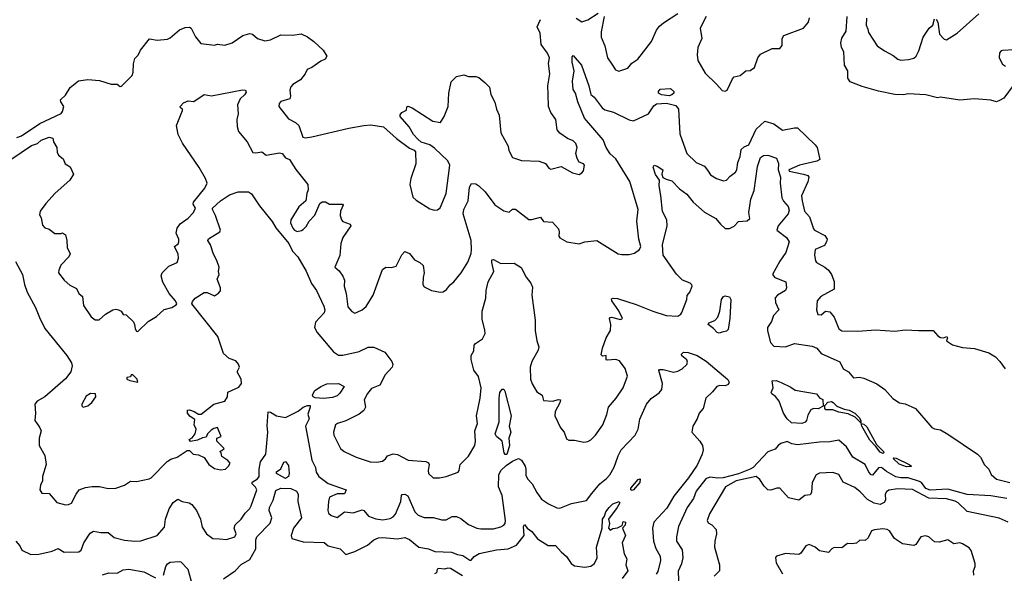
# Model space of a CAD drawing. Extents: x 1552033 to 1694788, y 811965 to 917215.
# Tile 315 of 632: x 1621894 to 1628567, y 868148 to 871903. Entities that reach past the tile are written whole.
import ezdxf

# ---------------------------------------------------------------- set-up
doc = ezdxf.new("R2010")
doc.units = 0

msp = doc.modelspace()

# ---------------------------------------------------------------- linework, layer by layer
at = {"layer": '0CON20XD'}
for points in [[(1623796.9, 871495), (1623746.2, 871463.8), (1623731.8, 871448.2), (1623725.5, 871425), (1623730.4, 871385), (1623725, 871366), (1623665, 871348.1), (1623653.6, 871335), (1623650, 871315), (1623715, 871230), (1623762.5, 871205), (1623786, 871185), (1623813.8, 871105), (1623832.1, 871102.1), (1623875, 871109.2), (1624125, 871167.3), (1624227.5, 871185), (1624275, 871189.6), (1624358.8, 871175), (1624447.5, 871097.5), (1624535, 871031.5), (1624568.6, 871018.6), (1624577.5, 871007.5), (1624580, 870925), (1624544.4, 870825.6), (1624539.2, 870785), (1624558.3, 870698.3), (1624581.7, 870678.3), (1624675, 870618.8), (1624705, 870611.2), (1624725, 870613.3), (1624745, 870627.5), (1624784.3, 870725), (1624809.6, 870915), (1624795.3, 870945), (1624705, 871031.7), (1624674.3, 871055), (1624615, 871072.9), (1624592.7, 871092.7), (1624564.2, 871125), (1624534, 871175), (1624473.8, 871245), (1624473.6, 871256.4), (1624485, 871272.5), (1624515, 871290), (1624518.3, 871311.7), (1624525, 871316.2), (1624555, 871304.3), (1624693.9, 871213.9), (1624745.6, 871204.4), (1624770.8, 871245), (1624798.6, 871315), (1624802.7, 871405), (1624818.9, 871481.1), (1624855, 871517.1), (1624905, 871528), (1624935, 871518), (1624985, 871516.7), (1625005, 871510), (1625047.7, 871477.7), (1625077.5, 871445), (1625086.7, 871395), (1625114.3, 871344.3), (1625125.8, 871295), (1625144.3, 871255), (1625155.6, 871135.6), (1625203.8, 871045), (1625209.2, 871015), (1625235, 870968.8), (1625295, 870948.8), (1625415, 870944.2), (1625457.8, 870927.8), (1625480.8, 870895), (1625495, 870888.6), (1625565, 870906.2), (1625640, 870865), (1625685, 870853.3), (1625705, 870863.3), (1625715, 870877.5), (1625722.5, 870915), (1625715, 870926.2), (1625685, 870936.7), (1625671.3, 870961.3), (1625664.3, 870994.3), (1625671.9, 871035), (1625663, 871063), (1625645, 871081.2), (1625607.7, 871097.7), (1625555, 871134), (1625536.9, 871155), (1625526.9, 871226.9), (1625495, 871272.5), (1625477.1, 871315), (1625476.5, 871395), (1625474.6, 871455), (1625486.3, 871536.3), (1625478.9, 871605), (1625485.5, 871645), (1625471.1, 871675), (1625427.5, 871735), (1625421.7, 871811.7), (1625401.5, 871855), (1625423.8, 871905)], [(1625665, 871912.1), (1625705, 871888.1), (1625745, 871901.1), (1625815, 871946.9)], [(1625854.4, 871925), (1625835, 871820), (1625834.4, 871784.4), (1625860, 871725), (1625877.5, 871645), (1625908.3, 871601.7), (1625931.7, 871561.7), (1625955, 871554.3), (1626015.5, 871574.5), (1626042.1, 871607.9), (1626083.8, 871635), (1626177.1, 871755), (1626209.1, 871830.9), (1626230.9, 871859.1), (1626257.6, 871882.4), (1626355, 871944.5)], [(1626546, 871924), (1626506, 871846), (1626518, 871775), (1626491.1, 871715), (1626486, 871665), (1626490, 871625), (1626540.9, 871540.9), (1626616.7, 871465), (1626655, 871422.5), (1626675, 871417.5), (1626690, 871425), (1626725, 871502.5), (1626735.9, 871514.1), (1626776.8, 871523.2), (1626815, 871556.2), (1626845, 871558.8), (1626875, 871579.2), (1626896.9, 871645), (1626915, 871669.2), (1626995, 871708), (1627045, 871707.5), (1627061.7, 871728.3), (1627062.5, 871775), (1627072.5, 871795), (1627206.7, 871845), (1627240, 871885), (1627246, 871915)], [(1628515, 871346.2), (1628475, 871356.7), (1628365, 871366.2), (1628265, 871356.2), (1628135, 871376.2), (1628115, 871373.8), (1628035, 871392), (1627915, 871400), (1627884.1, 871394.1), (1627825, 871396), (1627715, 871418), (1627605, 871448.8), (1627521.7, 871481.7), (1627506.7, 871505), (1627506, 871555), (1627484.4, 871595), (1627480, 871685), (1627464.6, 871714.6), (1627459.5, 871745), (1627465, 871776.7), (1627495.3, 871824.7), (1627502.9, 871925)], [(1627633.6, 871913.6), (1627631.4, 871865), (1627642, 871838), (1627646, 871815), (1627705.5, 871725.5), (1627755, 871690.6), (1627815, 871660.6), (1627845, 871634), (1627865, 871628), (1627918.3, 871631.7), (1627955, 871642.5), (1627970.8, 871655), (1627988.9, 871691.1), (1628017.5, 871785), (1628059.1, 871845), (1628082.9, 871865), (1628095, 871907.5)], [(1628105, 871906.7), (1628115.7, 871885.7), (1628128.8, 871805), (1628160.5, 871770.5), (1628175, 871766.2), (1628248.8, 871811.2), (1628395, 871942.1)], [(1621875, 871103.4), (1621906.8, 871115), (1622031.2, 871198.8), (1622175, 871266.5), (1622185, 871280.8), (1622192.5, 871315), (1622172, 871345), (1622171.7, 871358.3), (1622205, 871391.1), (1622236.5, 871443.5), (1622292.7, 871487.3), (1622355, 871496.5), (1622435, 871489.3), (1622515, 871465.7), (1622555, 871465.8), (1622575, 871450), (1622585, 871451.2), (1622656.7, 871523.3), (1622664.3, 871545.7), (1622666.4, 871603.6), (1622675, 871640), (1622697.9, 871662.1), (1622713.4, 871696.6), (1622775, 871772.5), (1622825, 871764), (1622895, 871770), (1622915, 871778.8), (1622978, 871835), (1623015, 871849.2), (1623045, 871852), (1623056.7, 871845), (1623085, 871787.5), (1623122.2, 871742.2), (1623215, 871730), (1623235, 871737.5), (1623285, 871730), (1623333.6, 871746.4), (1623407.5, 871795), (1623455, 871808), (1623472.5, 871805), (1623505.7, 871775.7), (1623555, 871758.8), (1623595, 871765.4), (1623665, 871800), (1623745, 871798.6), (1623802.6, 871807.4), (1623845, 871787.5), (1623888.3, 871755), (1623952, 871695), (1623976.5, 871655), (1623965, 871636), (1623935, 871622.5), (1623875, 871578.8), (1623842.5, 871565), (1623828, 871535), (1623796.9, 871495)], [(1628635, 871698), (1628555, 871693.8), (1628545, 871691.2), (1628535, 871678.8), (1628532.9, 871642.9), (1628555, 871601.2), (1628575, 871587.5)], [(1622237.3, 870315), (1622226.7, 870295), (1622173, 870237), (1622159.2, 870205), (1622158.2, 870185), (1622195, 870136.7), (1622235, 870102.5), (1622279.1, 870079.1), (1622295.7, 870045.7), (1622320, 870025), (1622326.7, 869965), (1622377.6, 869887.6), (1622405, 869867.7), (1622432.1, 869867.9), (1622475.8, 869905), (1622525, 869935.5), (1622545, 869940), (1622565, 869935.4), (1622581.2, 869925), (1622595, 869902.5), (1622615, 869900), (1622665, 869852.5), (1622673.3, 869835), (1622676.1, 869806.1), (1622685, 869790), (1622695, 869787.5), (1622765, 869856.5), (1622820.5, 869889.5), (1622872.6, 869937.4), (1622925, 869950.4), (1622955, 869968), (1622958.2, 869975), (1622950, 869995), (1622907.3, 870045), (1622865, 870122), (1622852.7, 870165), (1622860, 870185), (1622905, 870231.1), (1622960.5, 870255), (1622971.2, 870285), (1622968.3, 870311.7), (1622943.1, 870365), (1622967.6, 870382.4), (1622972.9, 870397.1), (1622972.9, 870415), (1622955.4, 870455), (1622961.3, 870488.7), (1622982.5, 870517.5), (1623035, 870555.5), (1623072.9, 870595), (1623086, 870625), (1623070.8, 870650.8), (1623073.1, 870665), (1623149, 870761), (1623164.3, 870795), (1623153.9, 870825), (1623111, 870901), (1622996.9, 871065), (1622967.8, 871125), (1622956, 871185), (1622997, 871287), (1622997.5, 871295), (1622983.9, 871303.9), (1622982.5, 871315), (1623005, 871339.4), (1623035, 871352.5), (1623075, 871348.8), (1623145, 871395.8), (1623195, 871386.2), (1623405, 871427.6), (1623423.8, 871425), (1623428.5, 871411.5), (1623417.5, 871392.5), (1623388.1, 871365), (1623370.5, 871325), (1623374.4, 871265), (1623365.6, 871225), (1623367.3, 871177.3), (1623377.5, 871145), (1623435, 871074), (1623475, 871002.7), (1623495, 870998.9), (1623535, 871007.1), (1623565, 870984.6), (1623655, 870998.9), (1623673.3, 870995), (1623696.7, 870966.7), (1623722.5, 870955), (1623766.2, 870886.2), (1623847.5, 870785), (1623849.3, 870749.3), (1623840, 870725), (1623833.8, 870675), (1623787, 870633), (1623732.5, 870545), (1623728.6, 870525), (1623745, 870488.8), (1623755.7, 870475.7), (1623775, 870466.2), (1623805, 870472), (1623815, 870480), (1623835, 870501.2), (1623855, 870536.7), (1623895, 870576.7), (1623927.5, 870655), (1623943.6, 870666.4), (1623967, 870667), (1623995, 870652.5), (1624081.7, 870651.7), (1624087.5, 870645), (1624067.5, 870605), (1624066, 870575), (1624074.4, 870544.4), (1624084.5, 870534.5), (1624133.3, 870515), (1624138.8, 870505), (1624084.2, 870425), (1624070.8, 870385), (1624063.9, 870303.9), (1624030.8, 870225), (1624058.8, 870198.8), (1624085, 870162.5), (1624096, 870135), (1624093.1, 870095), (1624106, 870045), (1624117.5, 869955), (1624145, 869922.5), (1624165, 869913.3), (1624181.7, 869918.3), (1624215.8, 869934.2), (1624242.7, 869957.3), (1624289.2, 870035), (1624352.6, 870207.4), (1624375, 870224.4), (1624415, 870222.2), (1624445, 870231.5), (1624485, 870308), (1624505, 870330), (1624535, 870317.1), (1624570, 870275), (1624606.1, 870256.1), (1624628.1, 870235), (1624636.6, 870186.6), (1624628.1, 870155), (1624626.1, 870106.1), (1624635, 870090), (1624685, 870066.2), (1624720.7, 870059.3), (1624745, 870053.8), (1624765, 870056.7), (1624787.7, 870072.3), (1624811.2, 870105), (1624835.5, 870124.5), (1624887.1, 870185), (1624930.8, 870259.2), (1624952.9, 870317.1), (1624957.3, 870345), (1624952.9, 870405), (1624899.4, 870585), (1624904, 870615), (1624933.3, 870675), (1624942.5, 870767.5), (1624957.4, 870792.6), (1624985, 870790), (1625005.7, 870775.7), (1625048, 870735), (1625115, 870646), (1625175, 870606.2), (1625211.7, 870598.3), (1625235, 870617.5), (1625255, 870618), (1625345, 870548.4), (1625365, 870547.4), (1625423.1, 870563.1), (1625445, 870533.3), (1625505, 870530), (1625546, 870485), (1625551.2, 870465), (1625548.8, 870435), (1625555, 870422.5), (1625603.3, 870395), (1625685, 870382), (1625725, 870395.8), (1625805, 870406), (1625950, 870315), (1625975, 870310), (1626025, 870310), (1626061.7, 870318.3), (1626095.7, 870344.3), (1626104.2, 870365), (1626090, 870415), (1626075.8, 870535.8), (1626086.9, 870615), (1626029.6, 870805), (1625935, 870958.5), (1625895, 870991.9), (1625869, 871035), (1625848, 871088), (1625721.5, 871235), (1625677.8, 871345), (1625661.9, 871405), (1625645, 871430), (1625640.4, 871485), (1625652.2, 871555), (1625639.1, 871615), (1625639.3, 871650.7), (1625645, 871660), (1625702.7, 871595), (1625752.3, 871455), (1625764.2, 871395), (1625787.8, 871377.8), (1625841.8, 871305), (1625860.7, 871290.7), (1625918.8, 871275), (1626025, 871224.2), (1626055, 871217.1), (1626155.7, 871265), (1626191.7, 871318.3), (1626209, 871331), (1626277.2, 871337.2), (1626340.6, 871320.6), (1626359.1, 871295), (1626368, 871128), (1626414.7, 870994.7), (1626479.2, 870935), (1626535, 870908.9), (1626559.4, 870875), (1626575, 870851.2), (1626615.8, 870825.8), (1626665, 870810), (1626685, 870813.8), (1626708.9, 870841.1), (1626745, 870868.2), (1626755, 870884.4), (1626761.1, 870935), (1626778, 870975), (1626785, 871021.2), (1626805, 871041.2), (1626835, 871054), (1626885, 871161.2), (1626945, 871214.2), (1627005.5, 871195.5), (1627065, 871152.9), (1627145, 871170), (1627165, 871168.6), (1627286, 871055), (1627298, 871035), (1627317.5, 870955), (1627296.2, 870943.8), (1627180, 870915), (1627106.7, 870885), (1627110, 870875), (1627206.7, 870855), (1627236.7, 870845), (1627243.3, 870835), (1627235.9, 870804.1), (1627192.5, 870707.5), (1627196.9, 870675), (1627214, 870605), (1627247.5, 870565), (1627274.2, 870485), (1627282, 870475), (1627349.8, 870439.8), (1627365.8, 870415), (1627363.3, 870395), (1627348.1, 870371.9), (1627286.2, 870345), (1627281.9, 870305), (1627287.1, 870267.1), (1627294, 870255), (1627352, 870225), (1627376.2, 870205), (1627395.6, 870175.6), (1627413.9, 870126.1), (1627414.2, 870075), (1627322.9, 870025), (1627299.5, 869995), (1627294.1, 869935), (1627304.2, 869904.2), (1627325, 869901.8), (1627355, 869925.8), (1627385, 869920.2), (1627413.1, 869885), (1627445, 869807.1), (1627465, 869791.4), (1627575, 869790.4), (1627695, 869800), (1627825, 869791.3), (1627895, 869800), (1627986.2, 869793.8), (1628085, 869793.9), (1628117.5, 869757.5), (1628135, 869746.6), (1628154.8, 869745.2), (1628177.8, 869755), (1628181.8, 869745), (1628175.4, 869725), (1628216.9, 869696.9), (1628285, 869679.5), (1628365, 869673.3), (1628462.7, 869642.7), (1628507.5, 869615), (1628537.5, 869585), (1628572.5, 869535)], [(1626295, 871385.9), (1626245, 871392.1), (1626223.8, 871405), (1626224, 871415), (1626235, 871431.2), (1626304.3, 871435.7), (1626327.8, 871415), (1626327.8, 871405), (1626315, 871392.8), (1626295, 871385.9)], [(1628634, 871465), (1628565, 871371.4), (1628535, 871354), (1628515, 871346.2)], [(1621835.3, 870954.7), (1621975, 871049.2), (1622015, 871064), (1622040, 871085), (1622095, 871106), (1622118.3, 871098.3), (1622123.3, 871075), (1622146.7, 871035), (1622147.5, 871005), (1622157.5, 870985), (1622188.3, 870958.3), (1622202.5, 870925), (1622236.7, 870905), (1622258.8, 870855), (1622234.3, 870815), (1622134.8, 870725.2), (1622070.5, 870655), (1622033.1, 870605), (1622028.3, 870578.3), (1622039.3, 870559.3), (1622048.3, 870508.3), (1622065, 870490), (1622095, 870482.5), (1622133, 870453), (1622175, 870452.5), (1622185, 870457.5), (1622205, 870442.5), (1622214.3, 870405), (1622216.9, 870356.9), (1622237.3, 870315)], [(1621865, 870261.9), (1621913.5, 870175), (1621926.7, 870106.7), (1621944.5, 870054.5), (1622000.7, 869950.7), (1622028, 869882), (1622065, 869808.8), (1622214.3, 869625), (1622245, 869576), (1622250.5, 869555), (1622240, 869515), (1622205, 869467.3), (1622065.7, 869344.3), (1622013.6, 869316.4), (1621998, 869295), (1622002.3, 869235), (1621997.7, 869185), (1622029.5, 869139.5), (1622039.2, 869115), (1622026.2, 869065), (1622027.1, 869015), (1622065, 868948), (1622074.6, 868885.4), (1622049.4, 868805), (1622048, 868775), (1622034.3, 868745), (1622031.4, 868715), (1622045, 868692), (1622095, 868688.8), (1622145, 868628), (1622205, 868613.1), (1622225, 868614.3), (1622245, 868624.2), (1622276.4, 868685), (1622297, 868713), (1622340.8, 868729.2), (1622385, 868737.1), (1622435, 868736.7), (1622495, 868722.9), (1622545, 868726.2), (1622603.6, 868746.4), (1622645, 868772), (1622685, 868771.2), (1622771.8, 868788.2), (1622785.7, 868795), (1622893.6, 868906.4), (1622917.9, 868922.1), (1622962, 868935), (1623028.3, 868981.7), (1623045, 868980), (1623070, 868955), (1623105, 868952.5), (1623145, 868932.5), (1623176.7, 868885), (1623215, 868858.8), (1623255, 868848.6), (1623290, 868855), (1623310, 868875), (1623320, 868895), (1623304.1, 868914.1), (1623265, 868940), (1623260, 868965), (1623250, 868975), (1623265, 868980), (1623280, 868995), (1623230, 869045), (1623230, 869065), (1623260, 869075), (1623235, 869137.5), (1623209.3, 869130.7), (1623192.3, 869117.7), (1623167.5, 869095), (1623158.3, 869071.7), (1623133, 869067), (1623099.3, 869050.7), (1623053, 869043), (1623042.5, 869055), (1623062.5, 869067.5), (1623082.5, 869095), (1623090, 869125), (1623077.5, 869155), (1623081.7, 869191.7), (1623050.7, 869210.7), (1623032.5, 869235), (1623032.5, 869255), (1623045, 869256.7), (1623077.5, 869245), (1623105, 869227.5), (1623125, 869227.5), (1623210, 869295), (1623285.6, 869314.4), (1623303.3, 869345), (1623305, 869376.2), (1623379.4, 869410.6), (1623397.5, 869435), (1623394.4, 869465), (1623369.2, 869515), (1623383.3, 869545), (1623377.2, 869567.2), (1623359, 869589), (1623315, 869604.4), (1623275, 869638), (1623237.3, 869755), (1623061.1, 869975), (1623065, 869992), (1623083.1, 870015), (1623145, 870052.9), (1623165, 870052.7), (1623215, 870030.8), (1623242.4, 870047.6), (1623255, 870063.8), (1623255.4, 870085), (1623232.4, 870142.4), (1623245.4, 870175), (1623241.1, 870195), (1623245.7, 870225), (1623232.5, 870262.5), (1623205, 870320), (1623188.5, 870375), (1623168.8, 870405), (1623174, 870416), (1623251.1, 870465), (1623254.8, 870475), (1623220.8, 870575), (1623200.2, 870615), (1623201.2, 870625), (1623256, 870675), (1623316.7, 870715), (1623375, 870735.7), (1623445, 870735.5), (1623465, 870721.1), (1623520, 870640), (1623604.8, 870535), (1623631.2, 870491.2), (1623717.8, 870385), (1623742.9, 870332.9), (1623780, 870295), (1623835, 870196.2), (1623872.7, 870112.7), (1623905.5, 870065), (1623955, 869960.5), (1623961.5, 869935), (1623958.5, 869915), (1623899.7, 869850.3), (1623891.6, 869815), (1623910.9, 869780.9), (1624020.7, 869650.7), (1624055, 869627.9), (1624085, 869627.6), (1624195, 869652.3), (1624255, 869681.7), (1624295, 869682.6), (1624368.1, 869648.1), (1624415.4, 869585.4), (1624423.1, 869565), (1624418.4, 869545), (1624372.3, 869495), (1624335.8, 869425), (1624279.6, 869400.4), (1624251.7, 869368.3), (1624229.7, 869325), (1624237.6, 869275), (1624227.6, 869252.4), (1624195, 869226.3), (1624105, 869182.3), (1624048, 869165), (1624035.4, 869154.6), (1624021.9, 869105), (1624024.4, 869085), (1624068.8, 868995), (1624093.3, 868975), (1624174.5, 868934.5), (1624270, 868905), (1624315, 868902.2), (1624352.1, 868907.9), (1624374, 868925), (1624386.2, 868945), (1624425, 868957.8), (1624455, 868954.4), (1624527.5, 868915), (1624646.8, 868906.8), (1624665, 868896.2), (1624669.2, 868885), (1624662.5, 868845), (1624665.8, 868825), (1624695.5, 868794.5), (1624740, 868795), (1624785, 868803.8), (1624865, 868833.8), (1624873.8, 868845), (1624880, 868885), (1624935, 868942), (1624978.1, 869015), (1624984.2, 869044.2), (1624979.5, 869115), (1624996.8, 869163.2), (1624991.2, 869215), (1625015.9, 869335), (1625021.8, 869405), (1625003, 869483), (1624972.9, 869525), (1624953.1, 869596.9), (1624953.5, 869625), (1624973, 869657), (1624975.3, 869695), (1624983.2, 869706.8), (1625031, 869739), (1625047.9, 869775), (1625047.5, 869797.5), (1625028.1, 869871.9), (1625027.6, 869925), (1625053.1, 870015), (1625054.6, 870065.4), (1625070, 870125), (1625107.1, 870195), (1625093.5, 870255), (1625095, 870273.3), (1625105, 870275.7), (1625155, 870249.2), (1625245, 870250.6), (1625292.3, 870222.3), (1625327.2, 870157.2), (1625359.2, 870115), (1625368.9, 870088.9), (1625365.6, 870035), (1625386.9, 869865), (1625387.5, 869795), (1625398.8, 869725), (1625412.5, 869685), (1625408.7, 869661.3), (1625365.7, 869585), (1625354.3, 869545), (1625356.5, 869465), (1625367, 869433), (1625398.8, 869378.8), (1625436.2, 869355), (1625445, 869320), (1625505, 869314.4), (1625545, 869327.8), (1625558.8, 869325), (1625555.5, 869305), (1625524.1, 869245.9), (1625520.5, 869215), (1625560, 869135), (1625584.2, 869105), (1625600.5, 869060.5), (1625615, 869051.2), (1625655, 869050), (1625717, 869037), (1625745, 869041.2), (1625765, 869052.5), (1625796.7, 869085), (1625845.7, 869154.3), (1625874, 869225), (1625885.8, 869274.2), (1625936.2, 869335), (1625983.2, 869406.8), (1626013.1, 869485), (1625996.8, 869536.8), (1625960, 869590), (1625935, 869599.1), (1625875, 869592.5), (1625870, 869595), (1625870, 869625), (1625845, 869620), (1625835, 869630), (1625843.5, 869675), (1625868.2, 869745), (1625897.8, 869795), (1625901.5, 869835), (1625890.8, 869875), (1625896, 869884), (1625905, 869884.3), (1625965, 869870), (1625980, 869875), (1625955, 869927.5), (1625906.7, 869995), (1625905, 870010), (1625917, 870013), (1625945, 870011.2), (1626071.7, 869971.7), (1626184.8, 869924.8), (1626275, 869895.8), (1626355, 869892.7), (1626375, 869904.4), (1626382.2, 869917.8), (1626414.6, 870004.6), (1626417.6, 870032.4), (1626435.8, 870055), (1626452, 870095), (1626450, 870105), (1626438, 870115), (1626386.1, 870136.1), (1626346.6, 870176.6), (1626254.7, 870305), (1626250.3, 870375), (1626282.2, 870505), (1626279.5, 870545), (1626251.3, 870601.3), (1626238.8, 870711.2), (1626229.1, 870775), (1626230.9, 870815), (1626203.5, 870853.5), (1626186.7, 870903.3), (1626193.9, 870916.1), (1626215, 870910), (1626253.3, 870885), (1626246.6, 870855), (1626253.4, 870833.4), (1626275, 870820), (1626315, 870810.5), (1626365, 870755.6), (1626415, 870719.5), (1626458.5, 870665), (1626535, 870597.5), (1626613.3, 870555), (1626643.8, 870515), (1626675, 870486.7), (1626705, 870486.7), (1626737.3, 870502.7), (1626766.7, 870533.3), (1626825, 870539.2), (1626843.3, 870555), (1626836.5, 870595), (1626849.7, 870685), (1626871.8, 870745), (1626894, 870906), (1626915, 870968.6), (1626935, 870981.4), (1626965, 870984.3), (1627022.6, 870962.6), (1627037.4, 870927.4), (1627035.3, 870885)], [(1627035.3, 870885), (1627050.5, 870835), (1627047.9, 870795), (1627059.6, 870695), (1627070.8, 870670.8), (1627101.6, 870635), (1627108.7, 870611.3), (1627102.2, 870585), (1627034.4, 870505), (1627026.7, 870475), (1627090, 870425), (1627108.1, 870395), (1627086.9, 870323.1), (1627045, 870264.4), (1626995.5, 870175), (1627012.9, 870155), (1627085.8, 870125), (1627092, 870085), (1627084.2, 870065), (1627029.1, 870035), (1627015, 870015.8), (1627016.5, 869985), (1627039.4, 869935), (1627002.8, 869897.2), (1626989.7, 869855), (1626962.5, 869815), (1626962.6, 869792.6), (1626983.4, 869713.4), (1627005, 869689.2), (1627085, 869684.3), (1627145, 869705.5), (1627265, 869688.4), (1627296, 869675), (1627325, 869638.5), (1627452, 869582), (1627475, 869534), (1627511.2, 869515), (1627545, 869473.3), (1627585, 869478), (1627615, 869472), (1627703.9, 869433.9), (1627757.5, 869395), (1627812.7, 869332.7), (1627856.7, 869305), (1627896.4, 869296.4), (1627965, 869266.2), (1628075, 869136.7), (1628095, 869126.7), (1628135, 869120), (1628185, 869092.5), (1628385.9, 868955.9), (1628406.7, 868935), (1628433.6, 868883.6), (1628463.3, 868855), (1628477.7, 868817.7), (1628515, 868785.7), (1628605, 868762.9)], [(1626635, 869777.6), (1626620.4, 869780.4), (1626597.2, 869807.2), (1626560.5, 869835), (1626563.7, 869846.3), (1626606.4, 869863.6), (1626625.3, 869885), (1626638.4, 869925), (1626651.2, 870005), (1626665, 870026.2), (1626675, 870030.4), (1626705, 870023.6), (1626714.7, 870005), (1626707.3, 869875), (1626695, 869802.5), (1626685, 869790), (1626655, 869783.6), (1626635, 869777.6)], [(1621868, 868365), (1621895.8, 868335), (1621908, 868305), (1621970, 868275), (1622025, 868276.7), (1622115, 868297.5), (1622155, 868317.1), (1622195, 868291.4), (1622295, 868292.5), (1622311.2, 868305), (1622328.5, 868355), (1622370.9, 868419.1), (1622395, 868434.3), (1622445, 868425.6), (1622495, 868425.8), (1622535, 868390.6), (1622605, 868373.6), (1622675.3, 868365.3), (1622715, 868368.8), (1622825, 868404.6), (1622875, 868460), (1622882.9, 868515), (1622908, 868585), (1622935, 868628.8), (1622965, 868651.2), (1622995.3, 868635.3), (1623042, 868625), (1623060, 868615), (1623093.1, 868575), (1623120, 868515), (1623131.5, 868461.5), (1623160, 868415), (1623202.5, 868385), (1623248.3, 868381.7), (1623295, 868378), (1623351.4, 868395), (1623360.8, 868415), (1623348.8, 868455), (1623355, 868476.2), (1623395, 868514.2), (1623421.9, 868555), (1623453.6, 868586.4), (1623463.4, 868606.6), (1623501.1, 868715), (1623492.7, 868732.7), (1623469.2, 868755), (1623469.2, 868765), (1623505, 868787.9), (1623518.2, 868805), (1623518, 868855), (1623526.6, 868905), (1623563.4, 868955), (1623576.9, 869105), (1623572, 869148), (1623578, 869242), (1623595, 869240), (1623633.8, 869215), (1623695, 869204.1), (1623781.4, 869248.6), (1623816, 869275), (1623845.8, 869285.8), (1623862.5, 869285), (1623864, 869275), (1623847.1, 869227.1), (1623855.5, 869195), (1623831.6, 869145), (1623860.8, 868990.8), (1623874.4, 868915), (1623898.1, 868865), (1623903.4, 868833.4), (1623922, 868805), (1623985, 868756.7), (1624106.7, 868715), (1624095, 868686.7), (1624045, 868687.8), (1623995, 868664), (1623986.5, 868635), (1623982.5, 868575), (1623988, 868555), (1624005, 868539.2), (1624045, 868527.5), (1624095, 868563.8), (1624155, 868557.5), (1624215, 868579.5), (1624225.6, 868575), (1624259.2, 868535), (1624307.4, 868517.4), (1624355, 868511.2), (1624405, 868519.6), (1624425, 868530), (1624441, 868549), (1624476.4, 868635), (1624481.1, 868675), (1624487.4, 868682.6), (1624505, 868685.3), (1624525, 868672.9), (1624571.2, 868565), (1624595, 868541.5), (1624635.5, 868525.5), (1624695.4, 868525.4), (1624755, 868510.5), (1624785, 868511.5), (1624825, 868532.2), (1624855, 868533.1), (1624885, 868518.6), (1624935, 868479.4), (1624993.3, 868453.3), (1625018.8, 868448.8), (1625105, 868449.7), (1625155, 868463.5), (1625174.5, 868475), (1625183.5, 868486.5), (1625186.6, 868505), (1625164, 868675), (1625139.7, 868735), (1625141.2, 868815), (1625154.3, 868845), (1625190.6, 868879.4), (1625235, 868909.1), (1625275, 868926.4), (1625295.2, 868915.2), (1625319.3, 868875), (1625325.4, 868855), (1625325, 868813.3), (1625335, 868788.5), (1625368.5, 868755), (1625398.6, 868695), (1625430.6, 868650.6), (1625478.3, 868618.3), (1625535, 868592), (1625555, 868588.8), (1625635, 868621.5), (1625735, 868640.6), (1625771.8, 868688.2), (1625825, 868754.4), (1625870.1, 868789.9), (1625893.5, 868816.5), (1625922.1, 868867.9), (1625949.6, 868945), (1625971.5, 868985), (1626066.5, 869085), (1626084.7, 869125.3), (1626096.5, 869193.5), (1626141.8, 869295), (1626175, 869332.7), (1626227.9, 869372.1), (1626246.5, 869395), (1626251.2, 869435), (1626227, 869523), (1626230.8, 869529.2), (1626255, 869530), (1626325, 869512), (1626355, 869518), (1626385, 869535.6), (1626415, 869563.1), (1626420.3, 869580.3), (1626415.6, 869595.6), (1626382.3, 869622.3), (1626378.8, 869635), (1626393.3, 869646.7), (1626424.7, 869645.3), (1626485.3, 869625.3), (1626547.4, 869587.4), (1626692.9, 869462.9)], [(1622695, 869443.8), (1622691.2, 869465), (1622660, 869495), (1622650, 869495), (1622645, 869480), (1622620, 869475), (1622620, 869465), (1622640, 869455), (1622695, 869443.8)], [(1623955, 869334.6), (1623897.7, 869337.7), (1623884, 869344), (1623878.8, 869355), (1623893.1, 869385), (1623935, 869415.6), (1623975, 869432), (1624055, 869436.2), (1624092.5, 869415), (1624065, 869368.8), (1624045, 869350.6), (1624015, 869339.5), (1623955, 869334.6)], [(1626692.9, 869462.9), (1626701.9, 869445), (1626695, 869428.9), (1626675, 869419.2), (1626638.7, 869421.3), (1626618.5, 869415), (1626590.6, 869379.4), (1626543.4, 869335), (1626527.2, 869265), (1626500.2, 869235), (1626485.4, 869195), (1626456.8, 869145), (1626449.6, 869105), (1626504.8, 869045), (1626522.4, 869015), (1626526.2, 868985), (1626519.7, 868955), (1626485, 868880.9), (1626427.1, 868795), (1626327.8, 868672.2), (1626279.3, 868590.7), (1626191.8, 868495), (1626182.7, 868455), (1626188.9, 868365), (1626205.2, 868315.2), (1626235.5, 868265), (1626237.5, 868235), (1626219.2, 868160.8), (1626208.8, 868141.2)], [(1627195, 869164.3), (1627125, 869168.8), (1627095, 869194.6), (1627071.5, 869235), (1627040.6, 869315), (1627016.6, 869346.6), (1626991, 869365), (1626987.8, 869375), (1627001.5, 869405), (1626995, 869453.3), (1627020, 869455), (1627055, 869442), (1627121.2, 869411.2), (1627149.2, 869389.2), (1627295, 869366.2), (1627315, 869338.8), (1627337.3, 869327.3), (1627338.6, 869281.4), (1627305, 869262.5), (1627275, 869266.2), (1627255, 869256.7), (1627235, 869220), (1627225.8, 869184.2), (1627216.6, 869173.4), (1627195, 869164.3)], [(1622325, 869273.8), (1622355.7, 869284.3), (1622383.2, 869306.8), (1622409.2, 869345), (1622408, 869365), (1622375, 869367.8), (1622345, 869350), (1622314.5, 869295), (1622315, 869283.3), (1622325, 869273.8)], [(1625185, 868953.6), (1625178.5, 868965), (1625164, 869044), (1625124.8, 869074.8), (1625115.9, 869095), (1625142.9, 869175), (1625143.1, 869336.9), (1625149.4, 869375), (1625165, 869396.7), (1625175, 869396.7), (1625182.2, 869382.2), (1625225.3, 869215), (1625212.2, 869145), (1625222.8, 869105), (1625208.3, 869065), (1625212.7, 869015), (1625195, 868954.4), (1625185, 868953.6)], [(1627595, 869167.5), (1627555.8, 869205.8), (1627508.8, 869228.8), (1627445, 869240.7), (1627405, 869256.2), (1627357.5, 869257.5), (1627350, 869265), (1627351.2, 869285), (1627370.3, 869309.7), (1627395, 869312.2), (1627407.3, 869307.3), (1627431.6, 869281.6), (1627481.3, 869261.3), (1627516.8, 869255), (1627553.1, 869235), (1627584.6, 869205), (1627595.7, 869185), (1627595, 869167.5)], [(1627745, 868961.5), (1627725, 868968.5), (1627697.3, 869007.3), (1627655, 869050.8), (1627601.5, 869145), (1627597.5, 869165), (1627615, 869160), (1627635, 869140.3), (1627701.6, 869021.6), (1627749.1, 868975), (1627751.4, 868965), (1627745, 868961.5)], [(1628584.8, 868654.8), (1628475, 868674.1), (1628315, 868681.6), (1628185, 868719.7), (1628065, 868712), (1628035, 868724), (1628005, 868763), (1627991.4, 868771.4), (1627915.9, 868795.9), (1627865, 868794.9), (1627832.3, 868802.3), (1627768.8, 868838.8), (1627735, 868865.9), (1627715, 868862.9), (1627675, 868814.3), (1627665, 868816.5), (1627649.3, 868835), (1627624.4, 868885), (1627540.8, 868935), (1627498.5, 869005), (1627445, 869050.7), (1627385, 869040), (1627315, 869037.8), (1627165, 869019.7), (1627126.4, 869026.4), (1627095, 869042), (1627052.7, 869027.3), (1627033.8, 869015), (1627015, 868988.8), (1626965, 868971.2), (1626864.2, 868865), (1626845.6, 868855), (1626765, 868821.9), (1626662.5, 868795), (1626625, 868792.7), (1626570.4, 868799.6), (1626545, 868789.1), (1626479.1, 868705), (1626460.6, 868655), (1626417.8, 868595), (1626359.2, 868465), (1626345.5, 868395.5), (1626346.7, 868365), (1626385, 868306), (1626389.3, 868255), (1626378.7, 868211.3), (1626357.2, 868162.8), (1626360.9, 868039.1)], [(1623695, 868790.4), (1623634.4, 868825), (1623635, 868836.2), (1623663.1, 868856.9), (1623685, 868902.5), (1623695, 868906.2), (1623715, 868878.8), (1623721.4, 868825), (1623715.4, 868805), (1623695, 868790.4)], [(1627905, 868871.1), (1627855, 868888.1), (1627813.9, 868926.1), (1627818.7, 868931.3), (1627835, 868929.8), (1627922.7, 868885), (1627938.8, 868875), (1627935, 868872.9), (1627905, 868871.1)], [(1628593.3, 868495), (1628531.4, 868521.4), (1628315, 868567.1), (1628255, 868626.1), (1628235, 868637.9), (1628175, 868652.2), (1628055, 868658.4), (1627945, 868716.3), (1627845, 868720.7), (1627785, 868710.9), (1627769.6, 868700.4), (1627760.9, 868685), (1627761.2, 868645), (1627752.4, 868627.6), (1627725, 868615.5), (1627685, 868623.3), (1627639.6, 868649.6), (1627591.2, 868701.2), (1627555, 868729.4), (1627475, 868765.5), (1627445, 868818.5), (1627405, 868831.9), (1627315, 868827.6), (1627291.5, 868815), (1627265, 868763.3), (1627261.1, 868695), (1627250.7, 868680.7), (1627215, 868676), (1627175, 868644.2), (1627105, 868659.5), (1627045, 868724.5), (1627025, 868725.1), (1626985, 868711.7), (1626964.5, 868714.5), (1626939, 868739), (1626910.4, 868785), (1626885, 868805.6), (1626749.5, 868775), (1626676.9, 868735), (1626568.7, 868551.3), (1626554, 868505), (1626560.7, 868490.7), (1626585, 868477.5), (1626614, 868444), (1626616.7, 868415), (1626604.6, 868365.4), (1626603.6, 868325), (1626637.9, 868205), (1626636, 868165), (1626601.2, 868128.8)], [(1626045, 868710), (1626035, 868713.8), (1626035, 868725.7), (1626085, 868784.3), (1626098.9, 868788.9), (1626096.7, 868763.3), (1626055, 868714.4), (1626045, 868710)], [(1623355, 868163.8), (1623395, 868208.2), (1623455, 868241.9), (1623494.5, 868315), (1623494.3, 868375), (1623502.5, 868395), (1623592.8, 868487.2), (1623602.9, 868525), (1623584.9, 868574.9), (1623586.7, 868595), (1623613.1, 868645), (1623629.6, 868710.4), (1623665, 868725.6), (1623732.3, 868722.3), (1623770.7, 868705), (1623782.3, 868685), (1623779.6, 868635), (1623803.8, 868525), (1623750.8, 868455), (1623733.8, 868405), (1623738, 868385), (1623815, 868362.1), (1623957.7, 868357.7), (1623984.7, 868334.7), (1624066.2, 868315), (1624105, 868276.2), (1624165.6, 868295.6), (1624250.9, 868339.1), (1624295, 868375.5), (1624325, 868387.5), (1624355, 868390.7), (1624455, 868381.6), (1624505, 868390.5), (1624535, 868377.5), (1624598.8, 868325), (1624664.3, 868314.3), (1624706.7, 868295), (1624821.7, 868291.7), (1624861.2, 868275), (1624897.8, 868267.8), (1624945, 868236.7), (1624953, 868237), (1624975, 868262.5), (1625008.3, 868281.7), (1625125, 868306.7), (1625205, 868312.9), (1625261.3, 868338.7), (1625314.3, 868405), (1625308, 868465), (1625315, 868480), (1625333.3, 868453.3), (1625365, 868432.5), (1625402.7, 868382.7), (1625475, 868336.7), (1625525, 868336.7), (1625564.4, 868294.4), (1625600.8, 868260.8), (1625631.2, 868215), (1625655, 868199.2), (1625725, 868188.6), (1625765, 868196.4), (1625789.6, 868215), (1625807, 868253), (1625804.4, 868325), (1625841.9, 868455), (1625843.5, 868515), (1625857.8, 868535), (1625866.3, 868565), (1625888.8, 868595), (1625915, 868618), (1625956.2, 868635), (1625960.6, 868625), (1625943.6, 868595), (1625884.4, 868515.6), (1625890.6, 868485), (1625883.8, 868455), (1625895, 868440), (1625915, 868452.5), (1625945, 868456.7), (1625978.3, 868471.7), (1625985, 868500), (1626000, 868495), (1625997.5, 868475), (1625980, 868455), (1626000, 868405), (1625976.7, 868355), (1625990, 868280), (1626010, 868245), (1626003.3, 868205), (1626016.7, 868165), (1625977.1, 868112.9)], [(1628360, 868135), (1628358.8, 868165), (1628370, 868195), (1628368.8, 868215), (1628341.7, 868301.7), (1628328.3, 868321.7), (1628285, 868348.8), (1628265, 868353.8), (1628225, 868348.8), (1628185, 868376), (1628125, 868360), (1628095, 868361.2), (1628056.2, 868395), (1628032.1, 868402.1), (1628001.4, 868395), (1627967.5, 868342.5), (1627955, 868335.8), (1627878.3, 868348.3), (1627822, 868385), (1627788.9, 868435), (1627772.9, 868445), (1627745, 868449.4), (1627686.8, 868443.2), (1627668, 868435), (1627645, 868387.5), (1627625, 868370), (1627588.3, 868371.7), (1627565, 868353.3), (1627535, 868347.5), (1627505, 868350), (1627465, 868320), (1627415, 868323.3), (1627397.5, 868315), (1627375, 868290), (1627315, 868300.8), (1627285, 868326), (1627245, 868344.2), (1627222.9, 868335), (1627188, 868285), (1627175, 868275.8), (1627085, 868283.2), (1627023.8, 868265), (1627016.2, 868255), (1627020, 868220), (1627064.3, 868144.3)], [(1622868.9, 868135), (1622884.1, 868195), (1622895, 868212.7), (1622915, 868222.5), (1622975, 868228.1), (1622985.4, 868225.4), (1623032.9, 868175), (1623057.5, 868095)], [(1622455, 868136.7), (1622498.3, 868151.7), (1622555, 868149.4), (1622595, 868170.9), (1622635, 868175.4), (1622735, 868158.2), (1622815, 868117.5)], [(1623275, 868110.8), (1623355, 868163.8)], [(1624895, 868130), (1624815, 868180.8), (1624796.3, 868183.7), (1624774.4, 868175.6), (1624735, 868180), (1624723.8, 868175), (1624718.3, 868151.7), (1624705.5, 868144.5)]]:
    msp.add_lwpolyline(points, dxfattribs=at)

doc.saveas('drawing.dxf')
